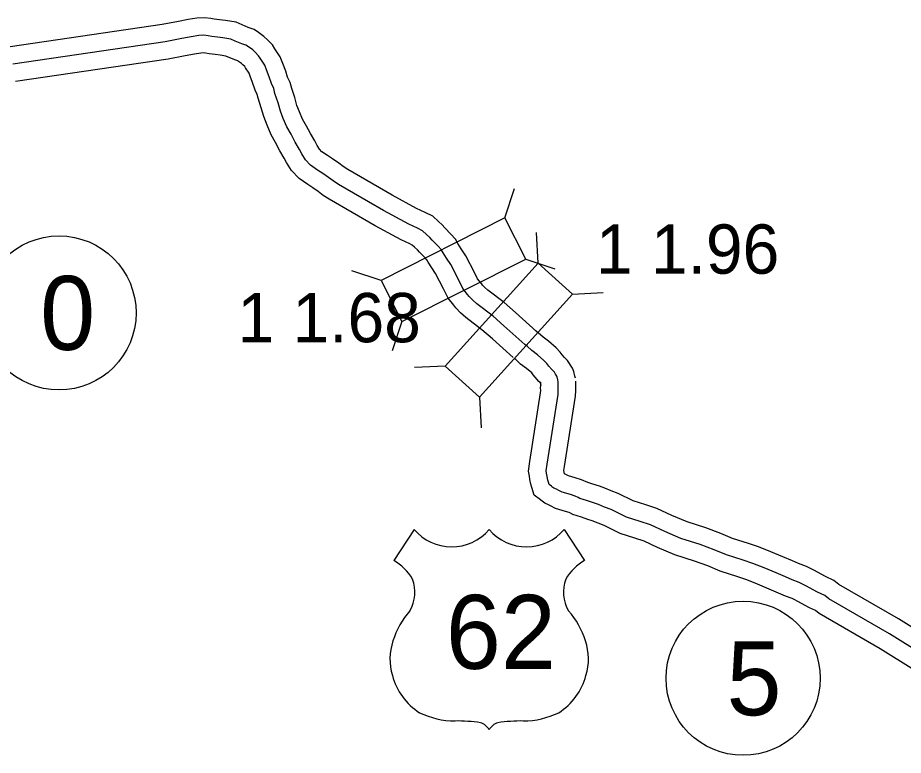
# Model space of a CAD drawing. Extents: x -83719 to 153526, y -11835 to 11446.
# Drawn here: x 10553.1 to 10806, y 143.4 to 354.1 of the extents above; entities that cross this region are included whole.
import ezdxf

# ---------------------------------------------------------------- set-up
doc = ezdxf.new("R2010")
doc.units = 0
for name, color, linetype in [('Level 15', 7, 'Continuous'), ('Level 20', 7, 'Continuous'), ('Level 22', 7, 'Continuous'), ('Level 27', 7, 'Continuous'), ('Level 58', 7, 'Continuous'), ('Level 59', 7, 'Continuous')]:
    doc.layers.add(name, color=color, linetype=linetype)

msp = doc.modelspace()

# ---------------------------------------------------------------- linework, layer by layer
at = {"layer": 'Level 15'}
for points in [[(10701.24, 264.48), (10695.27, 269.88), (10691.98, 272.7), (10687.37, 276.24), (10686.5, 276.99), (10685.86, 277.68), (10685.52, 278.15), (10684.44, 279.46), (10683.59, 281.16), (10681.09, 286.11), (10679.75, 288.12), (10678.82, 289.55), (10678.07, 290.8), (10676.82, 292.25), (10675.09, 294.04), (10674.3, 294.88), (10673.24, 295.84), (10671.64, 297.36), (10669.5, 298.49), (10667.02, 299.63), (10660.02, 303.36), (10647.33, 310.72), (10646.07, 311.55), (10644.76, 312.52), (10643.01, 313.76), (10641.54, 314.71), (10639.98, 315.82), (10639.26, 316.55), (10638.64, 317.61), (10637.93, 318.95), (10636.68, 320.98), (10635.56, 323.15), (10634.45, 325.14), (10633.56, 327.16), (10632.86, 328.98), (10632.23, 331.26), (10631.38, 333.87), (10630.94, 335.56), (10630.19, 337.12), (10629.63, 338.84), (10628.82, 341), (10628.1, 342.86), (10626.57, 345.17), (10625.87, 346.32), (10624.44, 347.76), (10623.43, 348.75), (10621.84, 349.84), (10620.62, 350.68), (10618.95, 351.3), (10617.18, 352.01), (10615.47, 352.79), (10612.43, 353.28), (10610.74, 353.51), (10609.25, 353.68), (10608.24, 353.86), (10606.41, 354.08), (10604.29, 353.95), (10601.82, 353.54), (10599.06, 353.03), (10594.37, 352.12), (10550.95, 345.76)], [(10694.54, 257.06), (10688.65, 262.37), (10685.67, 264.94), (10681.05, 268.49), (10679.56, 269.78), (10678.17, 271.27), (10677.63, 271.99), (10676, 273.98), (10674.66, 276.66), (10672.43, 281.06), (10671.39, 282.63), (10670.34, 284.24), (10669.94, 284.91), (10669.43, 285.51), (10667.84, 287.15), (10667.28, 287.75), (10666.45, 288.51), (10665.75, 289.16), (10665.07, 289.53), (10662.59, 290.66), (10655.16, 294.62), (10642.05, 302.22), (10640.34, 303.35), (10638.9, 304.42), (10637.41, 305.47), (10635.93, 306.42), (10633.45, 308.19), (10631.26, 310.43), (10629.9, 312.75), (10629.24, 313.99), (10627.97, 316.07), (10626.76, 318.41), (10625.49, 320.67), (10624.31, 323.36), (10623.35, 325.85), (10622.66, 328.37), (10621.77, 331.07), (10621.5, 332.11), (10620.89, 333.4), (10620.19, 335.54), (10619.48, 337.43), (10619.17, 338.23), (10618.12, 339.81), (10617.93, 340.12), (10617.4, 340.66), (10617.06, 340.99), (10616.16, 341.61), (10615.96, 341.74), (10615.36, 341.96), (10613.24, 342.81), (10612.54, 343.13), (10610.96, 343.39), (10609.51, 343.58), (10607.8, 343.77), (10606.74, 343.97), (10606.1, 344.04), (10605.42, 344), (10603.56, 343.69), (10600.93, 343.2), (10596.05, 342.26), (10552.48, 335.88)], [(10712.33, 251.13), (10712.2, 251.75), (10711.89, 253.08), (10711.47, 254.03), (10710.11, 256.15), (10709.25, 257.03), (10708.57, 257.79), (10708, 258.53), (10706.88, 259.77), (10704.69, 261.68), (10703.13, 262.84), (10701.75, 264.13), (10700.87, 264.79)], [(10702.54, 249.09), (10702.43, 249.6), (10702.43, 249.61), (10702.25, 249.89), (10701.93, 250.22), (10700.87, 251.41), (10700.33, 252.1), (10699.87, 252.62), (10698.42, 253.88), (10696.7, 255.16), (10695.33, 256.45), (10694.91, 256.75)], [(10847.44, 143.87), (10799.39, 173.82), (10781.9, 183.94), (10780.88, 184.74), (10779.16, 185.55), (10775.85, 187.39), (10774.79, 187.9), (10774.2, 188.21), (10772.31, 188.91), (10770.35, 189.77), (10767.68, 190.91), (10764.31, 192.32), (10761.27, 193.54), (10758.67, 194.37), (10753.69, 196), (10750.17, 197.5), (10746.32, 198.9), (10740.74, 200.71), (10735.8, 202.82), (10731.96, 204.58), (10729.31, 205.46), (10725.09, 206.81), (10720.53, 209.02), (10718.86, 209.69), (10717.15, 210.35), (10715.9, 210.82), (10714.08, 211.41), (10711.57, 212.16), (10710.75, 212.67), (10710.55, 212.77), (10709.52, 213.07), (10706.64, 213.87), (10705.23, 214.63), (10704.68, 214.93), (10703.61, 215.43), (10702.43, 216.34), (10702.34, 216.42), (10700.55, 217.76), (10699.92, 219.89), (10699.61, 220.84), (10699.38, 222.18), (10699.21, 223.15), (10698.97, 224.62), (10699.31, 227.3), (10702.42, 246.97), (10702.44, 247.57), (10702.42, 248.36), (10702.46, 249.16), (10702.44, 249.95)], [(10852.78, 152.33), (10804.54, 182.39), (10787.51, 192.25), (10786.14, 193.32), (10783.73, 194.45), (10780.44, 196.28), (10779.27, 196.84), (10778.3, 197.35), (10776.07, 198.19), (10774.31, 198.95), (10771.57, 200.12), (10768.11, 201.57), (10764.66, 202.95), (10761.74, 203.89), (10757.21, 205.37), (10753.84, 206.8), (10749.58, 208.35), (10744.25, 210.08), (10739.85, 211.96), (10735.64, 213.89), (10732.42, 214.97), (10728.82, 216.11), (10724.57, 218.17), (10722.53, 218.99), (10720.73, 219.69), (10719.21, 220.27), (10717.05, 220.96), (10715.92, 221.3), (10714.1, 222.14), (10712.29, 222.68), (10710.39, 223.21), (10710.04, 223.4), (10709.24, 223.84), (10709.24, 223.85), (10709.07, 224.81), (10709.21, 225.88), (10712.4, 246.03), (10712.45, 247.57), (10712.43, 248.25), (10712.47, 249.06), (10712.43, 250.26)]]:
    msp.add_lwpolyline(points, dxfattribs=at)
at = {"layer": 'Level 20'}
for p, q in [((10692.21, 296.92), (10694.96, 305.28)), ((10701.72, 283.99), (10701.27, 292.78)), ((10698.16, 285.14), (10706.52, 282.39)), ((10656.86, 279.07), (10648.5, 281.81)), ((10711.52, 275.14), (10720.31, 275.59)), ((10662.81, 267.28), (10660.06, 258.92)), ((10675.19, 254.59), (10666.4, 254.14)), ((10684.98, 245.75), (10685.43, 236.96))]:
    msp.add_line(p, q, dxfattribs=at)
for points in [[(10662.81, 267.28), (10698.16, 285.14), (10692.21, 296.92), (10656.86, 279.07)], [(10684.98, 245.75), (10711.52, 275.14), (10701.72, 283.99), (10675.19, 254.59)]]:
    msp.add_lwpolyline(points, close=True, dxfattribs=at)
at = {"layer": 'Level 22'}
for p, q in [((10666.28, 207.96), (10660.51, 199.04)), ((10709.18, 207.96), (10714.94, 199.04))]:
    msp.add_line(p, q, dxfattribs=at)
for centre, radius, start, end in [((10677.02, 217), 14.04, 220.075, 319.6701), ((10698.43, 217), 14.04, 220.3299, 319.925), ((10652.97, 186.09), 14.99, 30.7809, 59.9883), ((10722.48, 186.09), 14.99, 120.0117, 149.2191), ((10656.27, 190.04), 10.28, 328.8105, 21.2108), ((10719.19, 190.04), 10.28, 158.7892, 211.1895), ((10683.14, 168.98), 23.97, 138.9565, 162.6913), ((10692.32, 168.98), 23.97, 17.3087, 41.0435), ((10675.23, 170.94), 15.84, 160.9576, 197.3819), ((10700.23, 170.94), 15.84, 342.6181, 19.0424), ((10677.8, 170.99), 18.33, 195.1074, 237.1312), ((10697.65, 170.99), 18.33, 302.8688, 344.8926), ((10678.15, 176.76), 23.53, 244.0771, 269.5779), ((10697.31, 176.76), 23.53, 270.4221, 295.9229), ((10678.69, 110.12), 43.11, 81.1942, 90.9539), ((10684.08, 148.77), 4.13, 28.0342, 72.9864), ((10691.37, 148.77), 4.13, 107.0136, 151.9658), ((10696.76, 110.12), 43.11, 89.0461, 98.8058)]:
    msp.add_arc(centre, radius, start, end, dxfattribs=at)
at = {"layer": 'Level 27'}
for centre in [(10564.92, 269.77), (10760.22, 165.43)]:
    msp.add_circle(centre, 22, dxfattribs=at)
at = {"layer": 'Level 59'}
for points in [[(10697.89, 260.77), (10691.96, 266.13), (10688.82, 268.82), (10684.21, 272.37), (10683.03, 273.39), (10682.01, 274.47), (10681.57, 275.07), (10680.22, 276.72), (10679.12, 278.91), (10676.76, 283.59), (10675.57, 285.37), (10674.58, 286.9), (10674, 287.86), (10673.12, 288.88), (10671.47, 290.59), (10670.79, 291.32), (10669.85, 292.17), (10668.7, 293.26), (10667.29, 294.01), (10664.81, 295.15), (10657.59, 298.99), (10644.69, 306.47), (10643.21, 307.45), (10641.83, 308.47), (10640.21, 309.62), (10638.73, 310.56), (10636.71, 312.01), (10635.26, 313.49), (10634.27, 315.18), (10633.59, 316.47), (10632.33, 318.53), (10631.16, 320.78), (10629.97, 322.9), (10628.94, 325.26), (10628.11, 327.42), (10627.44, 329.81), (10626.58, 332.47), (10626.22, 333.83), (10625.54, 335.26), (10624.91, 337.19), (10624.15, 339.21), (10623.64, 340.54), (10622.34, 342.49), (10621.9, 343.22), (10620.92, 344.21), (10620.24, 344.87), (10619, 345.72), (10618.29, 346.21), (10617.15, 346.63), (10615.21, 347.41), (10614, 347.96), (10611.7, 348.33), (10610.13, 348.55), (10608.53, 348.73), (10607.49, 348.91), (10606.25, 349.06), (10604.85, 348.98), (10602.69, 348.62), (10600, 348.12), (10595.21, 347.19), (10551.71, 340.82)], [(10707.43, 250.11), (10707.32, 250.67), (10707.12, 251.5), (10707.05, 251.67), (10706.63, 252.32), (10706.52, 252.65), (10706.38, 252.82), (10705.59, 253.63), (10704.72, 254.6), (10704.17, 255.32), (10703.37, 256.2), (10701.56, 257.78), (10699.92, 259), (10698.54, 260.29), (10697.89, 260.77)], [(10850.11, 148.1), (10801.97, 178.11), (10784.7, 188.1), (10783.51, 189.03), (10781.44, 190), (10778.15, 191.83), (10777.03, 192.37), (10776.25, 192.78), (10774.19, 193.55), (10772.33, 194.36), (10769.63, 195.51), (10766.21, 196.94), (10762.97, 198.25), (10760.2, 199.13), (10755.45, 200.69), (10752, 202.15), (10747.95, 203.63), (10742.49, 205.39), (10737.83, 207.39), (10733.8, 209.23), (10730.86, 210.21), (10726.95, 211.46), (10722.55, 213.6), (10720.69, 214.34), (10718.94, 215.02), (10717.55, 215.55), (10715.56, 216.18), (10713.64, 216.76), (10713.13, 217.08), (10712.32, 217.45), (10710.91, 217.88), (10708.52, 218.54), (10707.63, 219.01), (10706.96, 219.39), (10706.21, 219.74), (10705.66, 220.15), (10705.56, 220.25), (10704.88, 220.76), (10704.69, 221.39), (10704.47, 222.05), (10704.31, 223.02), (10704.14, 223.98), (10704.02, 224.71), (10704.26, 226.59), (10707.41, 246.5), (10707.45, 247.57), (10707.42, 248.3), (10707.46, 249.11), (10707.43, 250.11)]]:
    msp.add_lwpolyline(points, dxfattribs=at)

# ---------------------------------------------------------------- texts
at = {"layer": 'Level 22'}
msp.add_text('62', height=21.12, dxfattribs=at).set_placement((10675.36, 168.12))
at = {"layer": 'Level 27'}
for s, p in [('0', (10559.54, 259.21)), ('5', (10755.49, 154.87))]:
    msp.add_text(s, height=21.12, dxfattribs=at).set_placement(p)
at = {"layer": 'Level 58'}
for s, p in [('1 1.96', (10718.2, 280.97)), ('1 1.68', (10615.87, 261.39))]:
    msp.add_text(s, height=14.08, dxfattribs=at).set_placement(p)

doc.saveas('drawing.dxf')
